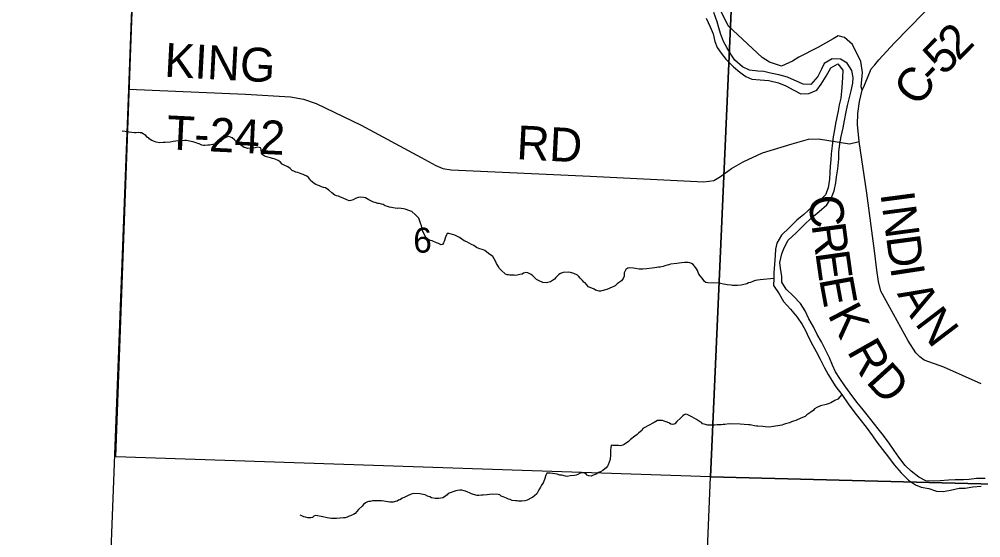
# Model space of a CAD drawing. Extents: x 1310247 to 1552180, y 377264 to 706493.
# Drawn here: x 1313786 to 1322302, y 541170 to 545763 of the extents above; entities that cross this region are included whole.
import ezdxf

# ---------------------------------------------------------------- set-up
doc = ezdxf.new("R2010")
doc.units = 0
for name, color, linetype in [('GM_X_County', 7, 'Continuous'), ('GM_X_County_Road', 7, 'Continuous'), ('GM_X_County_Road_Text', 7, 'Continuous'), ('GM_X_Major_River', 7, 'Continuous'), ('GM_X_Minor_River', 7, 'Continuous'), ('GM_X_Section', 7, 'Continuous'), ('GM_X_Section_Text', 7, 'Continuous'), ('GM_X_Township', 7, 'Continuous'), ('GM_X_Township_Road', 7, 'Continuous'), ('GM_X_Township_Road_Text', 7, 'Continuous'), ('GM_X_Township_ROW', 7, 'Continuous')]:
    doc.layers.add(name, color=color, linetype=linetype)

msp = doc.modelspace()

# ---------------------------------------------------------------- linework, layer by layer
at = {"layer": 'GM_X_County'}
msp.add_lwpolyline([(1313785.8, 520640.4), (1313963.3, 524640.7), (1314153.8, 529209.1), (1314208.3, 530508.2), (1314346, 533789.5), (1314450.9, 536440.7), (1314451.7, 536483.8), (1314517.5, 538371.8), (1314549.4, 539746.9), (1314757.4, 545143.9), (1314795.6, 546163.4), (1314824.8, 546946.5), (1314816.5, 547262.4), (1315032.4, 552495)], dxfattribs=at)
at = {"layer": 'GM_X_County_Road'}
for points in [[(1314209.5, 530536.6), (1314346, 533789.5), (1314450.9, 536440.7), (1314451.7, 536483.8), (1314517.5, 538371.8), (1314549.4, 539746.9), (1314757.4, 545143.9), (1314795.6, 546163.4), (1314824.8, 546946.5)], [(1321250.9, 545135.2), (1321272.1, 545177.7), (1321329.7, 545322.4), (1321362.4, 545360.2), (1321400.2, 545402.3), (1321537.6, 545553.1), (1321794.3, 545816.1), (1321902.2, 545923.9), (1321957.3, 546025.1), (1321992.4, 546871.5)], [(1322306.7, 542533.5), (1321975.8, 542680.7), (1321800.1, 542742), (1321762.2, 542773), (1321726.9, 542807.3), (1321657.4, 542915.1), (1321496.7, 543210.7), (1321416.8, 543354.9), (1321396.1, 543439.9), (1321381.5, 543540.5), (1321359.8, 543712.7), (1321292.3, 544221.9), (1321224.9, 544679.1), (1321210.4, 544831.8), (1321212.5, 544927.2), (1321228, 545035.1), (1321250.9, 545135.2)]]:
    msp.add_lwpolyline(points, dxfattribs=at)
at = {"layer": 'GM_X_Major_River'}
for points in [[(1321110.3, 544942.2), (1321121.8, 544998.1), (1321135.3, 545058), (1321155.2, 545129.7), (1321169, 545197.6), (1321172.3, 545247.7), (1321159.8, 545308.2), (1321119.4, 545373.4), (1321058.1, 545409), (1320986, 545412.8), (1320914.8, 545372.4), (1320891.4, 545320.8), (1320859.7, 545255.4), (1320797.7, 545184.7), (1320727.6, 545186.4), (1320588.8, 545250), (1320513.2, 545271.9), (1320439.4, 545285.8), (1320379.6, 545299.3), (1320327.5, 545302.5), (1320253.6, 545312.4), (1320190.1, 545340), (1320123.5, 545401.9), (1320086.8, 545454.9), (1320054.2, 545511.9), (1320023.5, 545566.8), (1319995.2, 545635.7), (1319980.5, 545688.2), (1319967.8, 545738.7), (1319937.8, 545821.7)], [(1319868.3, 545771.3), (1319904.5, 545696.2), (1319931, 545633.3), (1319947.3, 545564.7), (1319968, 545512), (1320002.7, 545461), (1320043.5, 545409.8), (1320112, 545342), (1320168.9, 545294.4), (1320222, 545255), (1320273.6, 545231.7), (1320347.6, 545225.8), (1320423.7, 545219.9), (1320509.4, 545199.8), (1320574.8, 545172.1), (1320646, 545134.2), (1320709.4, 545102.6), (1320779.6, 545104.8), (1320848.5, 545133.3), (1320888, 545186.5), (1320931.9, 545257.6), (1320973.9, 545332.8), (1321035, 545367.4), (1321079.7, 545312.1), (1321078, 545248), (1321071.7, 545157.8), (1321061.3, 545063.8), (1321047.7, 545004), (1321038.4, 544952), (1321015.4, 544840.2)], [(1322340.4, 541695.9), (1322264.2, 541693.8), (1322199.8, 541685.3), (1322147.6, 541684.6), (1322075.5, 541684.4), (1322017.2, 541681.8), (1321942.9, 541675.6), (1321882.6, 541671.1), (1321816.5, 541674.7), (1321753.3, 541708.3), (1321686.4, 541760.2), (1321631.6, 541811.7), (1321575.3, 541883.3), (1321534.7, 541942.4), (1321490.2, 542007.8), (1321439.8, 542075.2), (1321393.3, 542136.5), (1321296.2, 542259.3), (1321247.5, 542316.7), (1321204.8, 542371.9), (1321144.6, 542449.6), (1321098.3, 542517), (1321053.8, 542580.2), (1321015.2, 542641.4), (1320988.6, 542698.2), (1320962.3, 542765.1), (1320924.1, 542840.2), (1320891.7, 542905.2), (1320853.2, 542970.4), (1320818.9, 543039.4), (1320778.6, 543110.7), (1320746.3, 543179.7), (1320703.9, 543244.9), (1320639.4, 543312.7), (1320576.8, 543372.4), (1320540.3, 543435.5), (1320539.6, 543485.7), (1320529.4, 543558.2), (1320522.7, 543608.5), (1320540.7, 543684.3), (1320560.1, 543738), (1320595.9, 543805.3), (1320667.8, 543871.8), (1320735.7, 543938.3), (1320801.5, 544004.9), (1320871.2, 544061.4), (1320938.8, 544119.9), (1320980.6, 544185.1), (1321002.1, 544242.7), (1321018, 544312.5), (1321025.4, 544366.5), (1321035.2, 544436.5), (1321043.5, 544526.6), (1321045, 544584.7), (1321052.9, 544658.8), (1321064.6, 544724.7), (1321082.7, 544802.5), (1321094.3, 544866.4), (1321110.3, 544942.2)], [(1321015.4, 544840.2), (1321006, 544784.3), (1320994.4, 544722.4), (1320984.3, 544640.4), (1320976.4, 544570.4), (1320973.1, 544516.3), (1320967.7, 544462.2), (1320964.2, 544406.2), (1320960.7, 544346.1), (1320950.7, 544270.1), (1320927.1, 544208.5), (1320867.4, 544149.7), (1320812.1, 544102.9), (1320734.1, 544034.7), (1320672.7, 543984), (1320606.9, 543919.4), (1320536.9, 543850.9), (1320497, 543779.7), (1320483.6, 543727.8), (1320480.2, 543669.7), (1320476.2, 543593.6), (1320468.2, 543517.5), (1320468.9, 543465.4), (1320467.4, 543405.2), (1320515.5, 543329.8), (1320555.9, 543262.6), (1320616.4, 543194.9), (1320676.7, 543123.2), (1320721.1, 543057.9), (1320749.8, 543005), (1320780.3, 542942.1), (1320814.6, 542873), (1320845.4, 542820.1), (1320879.7, 542751.1), (1320914, 542680), (1320950.4, 542616.9), (1320983.1, 542561.9), (1321017.8, 542506.9), (1321070.2, 542439.4), (1321128.3, 542357.7), (1321178.6, 542288.3), (1321231, 542220.8), (1321287.3, 542149.2), (1321341.5, 542073.6), (1321380.2, 542016.5), (1321432.6, 541951), (1321485, 541883.5), (1321533.4, 541816.1), (1321595.8, 541744.3), (1321662.3, 541680.5), (1321723.4, 541638.9), (1321775, 541617.5), (1321842.9, 541605.8), (1321908.4, 541582.2), (1321968.5, 541580.7), (1322035, 541593.1), (1322111.6, 541609.2), (1322163.8, 541610), (1322232.2, 541620.3), (1322306.6, 541628.5)]]:
    msp.add_lwpolyline(points, dxfattribs=at)
at = {"layer": 'GM_X_Minor_River'}
for points in [[(1316204.2, 544423.9), (1316186.5, 544440.4), (1316164.7, 544454.9), (1316131, 544471.8), (1316115.1, 544480.2), (1316095.4, 544498.8), (1316077.7, 544513.2), (1316063.8, 544517.6), (1316051.9, 544523.9), (1316027.9, 544530.5), (1316010, 544535), (1315988, 544541.5), (1315968, 544546.1), (1315954.2, 544554.4), (1315942.3, 544562.7), (1315932.6, 544577), (1315930.9, 544589.1), (1315927.2, 544601.2), (1315927.4, 544613.2), (1315921.7, 544625.4), (1315899.7, 544630), (1315887.6, 544626.3), (1315875.5, 544624.6), (1315847.3, 544621.2), (1315811.1, 544618.1), (1315793.1, 544622.6), (1315777.1, 544627), (1315757.4, 544641.5), (1315739.6, 544654), (1315708.1, 544680.9), (1315692.4, 544695.3), (1315672.7, 544711.8), (1315656.8, 544718.2), (1315642.9, 544724.6), (1315620.6, 544717.1), (1315604.4, 544709.5), (1315586.1, 544701.9), (1315571.7, 544684.2), (1315549.2, 544668.8), (1315537.1, 544665), (1315514.8, 544655.6), (1315500.7, 544653.9), (1315470.4, 544648.6), (1315456.4, 544649), (1315430.2, 544645.6), (1315418.1, 544643.9), (1315402.1, 544646.3), (1315378.3, 544658.9), (1315366.4, 544663.3), (1315352.4, 544667.6), (1315340.5, 544671.9), (1315326.5, 544676.3), (1315308.5, 544680.7), (1315268.5, 544687.8), (1315252.5, 544688.2), (1315218.3, 544685), (1315174.1, 544684.1), (1315147.9, 544680.7), (1315121.7, 544675.3), (1315079.4, 544670.4), (1315061.3, 544670.8), (1315031.2, 544669.6), (1314999.2, 544674.4), (1314961.3, 544689.3), (1314945.5, 544697.8), (1314919.9, 544718.4), (1314908.1, 544732.8), (1314868.5, 544755.8), (1314856.5, 544756.1), (1314840.5, 544758.5), (1314820.4, 544757), (1314806.3, 544757.4), (1314784.3, 544759.9), (1314760.2, 544762.5), (1314748.2, 544764.8), (1314698, 544773)], [(1318180.5, 543494.4), (1318168.5, 543496.7), (1318132.3, 543495.6), (1318118.3, 543498), (1318106.3, 543498.3), (1318092.4, 543504.6), (1318055.1, 543539.7), (1318039.4, 543556.1), (1318027.8, 543574.4), (1318012.3, 543600.9), (1318002.7, 543619.2), (1317991.2, 543641.5), (1317979.6, 543661.8), (1317942.1, 543688.8), (1317908.5, 543713.8), (1317894.6, 543720.1), (1317856.7, 543733.1), (1317836.9, 543741.6), (1317811.2, 543760.3), (1317791.3, 543768.8), (1317749.6, 543789.9), (1317727.8, 543800.5), (1317684.3, 543829.6), (1317662.4, 543840.2), (1317642.6, 543850.7), (1317602.8, 543863.7), (1317590.8, 543866), (1317576.7, 543864.4), (1317570.4, 543852.5), (1317559.9, 543832.7), (1317549, 543794.9), (1317544.7, 543782.9), (1317534.3, 543767.2), (1317522.1, 543763.4), (1317498.3, 543776.1), (1317482.4, 543782.5), (1317442.6, 543799.5), (1317428.7, 543803.9), (1317404.8, 543814.5), (1317387.1, 543829), (1317377.5, 543849.3), (1317362.1, 543877.7), (1317354.6, 543898), (1317349.4, 543936.2), (1317341.7, 543948.4), (1317334.3, 543974.7), (1317324.8, 544001), (1317295.4, 544029.8), (1317263.9, 544058.7), (1317244, 544067.2), (1317204.2, 544080.2), (1317188.2, 544084.6), (1317148.2, 544089.6), (1317136.1, 544087.9), (1317116, 544088.4), (1317064, 544097.7), (1317048.1, 544104.1), (1317028.2, 544110.6), (1317008.3, 544121.2), (1316994.4, 544125.5), (1316974.4, 544130), (1316962.4, 544132.3), (1316938.5, 544138.9), (1316924.5, 544143.3), (1316894.7, 544156.1), (1316880.8, 544162.4), (1316853.1, 544181.2), (1316835.1, 544183.6), (1316809.1, 544188.3), (1316789, 544184.8), (1316764.6, 544175.3), (1316744.3, 544163.8), (1316724, 544156.3), (1316707.9, 544154.7), (1316680.1, 544165.4), (1316660.2, 544173.9), (1316626.4, 544190.8), (1316614.5, 544195.1), (1316596.5, 544199.6), (1316580.6, 544206), (1316553, 544226.7), (1316527.4, 544249.4), (1316497.8, 544270.2), (1316479.8, 544272.7), (1316463.8, 544279), (1316446, 544287.5), (1316426, 544294), (1316412.1, 544298.4), (1316398.2, 544306.8), (1316384.4, 544319.1), (1316366.7, 544333.6), (1316359, 544345.8), (1316347.2, 544360.2), (1316331.5, 544372.6), (1316313.7, 544383.1), (1316301.7, 544387.4), (1316281.8, 544393.9), (1316251.9, 544404.6), (1316235.9, 544409), (1316224, 544415.4), (1316204.2, 544423.9)], [(1320468.9, 543465.4), (1320348.1, 543454.7), (1320324, 543453.3), (1320305.8, 543447.7), (1320289.6, 543442.1), (1320261.2, 543430.8), (1320245.1, 543427.2), (1320230.9, 543419.5), (1320178.4, 543406.7), (1320148.2, 543405.5), (1320128.1, 543404), (1320104, 543404.6), (1320092, 543406.9), (1320056, 543411.8), (1320040, 543414.2), (1320022, 543416.6), (1319998, 543423.2), (1319982, 543425.7), (1319883.7, 543428.1), (1319867.7, 543432.5), (1319853.9, 543440.9), (1319842.2, 543457.2), (1319832.5, 543471.5), (1319805.2, 543506.3), (1319799.5, 543520.4), (1319791.8, 543536.7), (1319784.2, 543552.9), (1319770.6, 543573.3), (1319754.9, 543589.7), (1319739.1, 543600.2), (1319725.1, 543604.5), (1319709.1, 543606.9), (1319677, 543607.7), (1319650.8, 543604.4), (1319630.7, 543602.8), (1319608.6, 543599.4), (1319554.2, 543592.7), (1319540.1, 543589), (1319523.9, 543585.4), (1319503.7, 543577.9), (1319489.5, 543574.3), (1319461.2, 543566.9), (1319447.2, 543567.3), (1319433, 543563.6), (1319390.8, 543558.7), (1319342.4, 543551.8), (1319308.3, 543550.7), (1319292.2, 543549.1), (1319276.1, 543549.5), (1319244.1, 543554.3), (1319226.1, 543558.7), (1319190, 543561.6), (1319175.9, 543558), (1319157.6, 543546.4), (1319144.8, 543516.6), (1319142.5, 543502.7), (1319142.2, 543488.6), (1319135.6, 543466.7), (1319121.1, 543445), (1319094.6, 543427.6), (1319080.3, 543419.9), (1319063.9, 543402.3), (1319051.7, 543396.6), (1319037.5, 543388.9), (1318990.8, 543370), (1318934.3, 543355.4), (1318922.2, 543355.7), (1318902.3, 543360.2), (1318890.3, 543364.5), (1318878.4, 543370.8), (1318828.8, 543394.1), (1318797.4, 543427), (1318785.5, 543435.3), (1318773.8, 543449.6), (1318754.2, 543468.2), (1318742.5, 543484.5), (1318730.7, 543494.8), (1318698.9, 543509.6), (1318667, 543520.5), (1318651, 543522.9), (1318602.8, 543520), (1318580.5, 543510.6), (1318566.2, 543500.9), (1318551.9, 543489.2), (1318537.5, 543475.5), (1318525.1, 543461.8), (1318508.8, 543450.2), (1318492.4, 543436.5), (1318456.1, 543427.4), (1318422, 543430.3), (1318390.2, 543445.1), (1318368.4, 543457.7), (1318335, 543490.6), (1318319.2, 543501), (1318289.4, 543515.8), (1318273.5, 543520.2), (1318251.2, 543512.7), (1318239, 543505), (1318218.8, 543501.5), (1318194.6, 543496.1), (1318180.5, 543494.4)], [(1321070.2, 542439.4), (1321034.4, 542396.7), (1321010, 542385.3), (1320973.5, 542366.1), (1320959.2, 542358.4), (1320932.9, 542351.1), (1320882.5, 542338.3), (1320850, 542323.1), (1320827.7, 542313.6), (1320817.3, 542297.8), (1320796.8, 542282.2), (1320762.2, 542259), (1320745.7, 542243.4), (1320707.2, 542228.3), (1320664.6, 542209.3), (1320644.4, 542201.8), (1320626.2, 542196.2), (1320607.9, 542188.7), (1320595.8, 542185), (1320573.6, 542179.5), (1320553.3, 542172), (1320539.2, 542168.3), (1320523, 542164.7), (1320466.6, 542156.1), (1320428.3, 542151), (1320392.2, 542151.9), (1320370.2, 542154.4), (1320328.1, 542157.5), (1320314.1, 542159.9), (1320298.1, 542162.3), (1320272.1, 542166.9), (1320258.1, 542169.3), (1320244.1, 542169.6), (1320206, 542174.6), (1320170, 542177.5), (1320073.6, 542179.9), (1320035.4, 542174.8), (1320019.3, 542173.2), (1320003.1, 542169.6), (1319967, 542170.5), (1319944.9, 542169), (1319884.6, 542168.5), (1319852.6, 542175.3), (1319838.7, 542179.7), (1319826.9, 542192), (1319811.1, 542200.4), (1319785.4, 542217.1), (1319741.7, 542240.2), (1319719.9, 542252.8), (1319700, 542261.3), (1319688, 542263.6), (1319675.9, 542259.9), (1319661.6, 542250.2), (1319643.1, 542230.7), (1319610.3, 542201.4), (1319591.7, 542179.8), (1319573.5, 542174.2), (1319557.5, 542176.6), (1319543.7, 542185), (1319523.8, 542195.5), (1319497.9, 542204.2), (1319484, 542208.5), (1319453.9, 542209.3), (1319439.8, 542207.6), (1319409.2, 542190.3), (1319391, 542182.8), (1319370.6, 542169.2), (1319309.6, 542136.6), (1319303.3, 542122.8), (1319270.5, 542095.5), (1319258.2, 542085.8), (1319237.8, 542070.2), (1319225.5, 542060.5), (1319211.2, 542048.8), (1319199, 542041.1), (1319182.5, 542021.5), (1319143.7, 541996.3), (1319131.6, 541990.6), (1319109.3, 541985.2), (1319093.3, 541987.6), (1319043.2, 541988.8), (1319027.2, 541991.2), (1319024.5, 541965.2), (1319022.2, 541951.2), (1319021.2, 541909.1), (1319023, 541897), (1319020.4, 541875), (1319018.2, 541863.1), (1319011.6, 541839.2), (1319003, 541817.3), (1318996.7, 541805.4), (1318984.3, 541789.7), (1318972.1, 541780), (1318953.7, 541766.4), (1318935.3, 541754.8), (1318917.1, 541747.2), (1318900.8, 541735.6), (1318876.5, 541726.2), (1318862.3, 541720.5), (1318850.1, 541716.8), (1318830.1, 541717.3)], [(1318830.1, 541717.3), (1318816.2, 541725.7), (1318804.4, 541738), (1318790.5, 541742.3), (1318778.5, 541746.7), (1318754.4, 541743.2), (1318734, 541729.7), (1318719.8, 541726), (1318703.6, 541720.4), (1318665.4, 541717.4), (1318639.2, 541714), (1318623.2, 541714.4), (1318591.3, 541723.2), (1318573.2, 541725.7), (1318551.4, 541734.2), (1318489.3, 541743.8), (1318459.2, 541742.5), (1318450.7, 541724.7), (1318437.8, 541686.9), (1318431.4, 541671), (1318425.1, 541657.2), (1318410.6, 541637.4), (1318402.1, 541619.6), (1318387.5, 541593.9), (1318368.6, 541560.3), (1318350.1, 541540.7), (1318335.8, 541531), (1318323.6, 541523.3), (1318283, 541504.2), (1318264.8, 541498.7), (1318236.6, 541493.3), (1318208.5, 541494), (1318194.5, 541496.4), (1318182.4, 541496.7), (1318152.4, 541501.4), (1318132.5, 541507.9), (1318118.5, 541512.3), (1318102.7, 541520.7), (1318070.8, 541531.5), (1318054.9, 541539.9), (1318041.1, 541550.3), (1318027.1, 541554.7), (1317981, 541555.8), (1317950.8, 541552.6), (1317930.7, 541551.1), (1317894.5, 541547.9), (1317880.4, 541546.3), (1317856.2, 541544.9), (1317842.2, 541545.2), (1317808.3, 541554.1), (1317792.4, 541560.5), (1317772.5, 541569), (1317758.6, 541575.4), (1317738.7, 541583.9), (1317726.7, 541586.2), (1317704.7, 541590.8), (1317686.6, 541591.2), (1317666.5, 541589.7), (1317652.4, 541586), (1317626.1, 541576.7), (1317609.9, 541571), (1317585.6, 541561.6), (1317575.2, 541549.8), (1317552.8, 541532.3), (1317536.5, 541522.7), (1317502.2, 541517.6), (1317488.2, 541517.9), (1317468.1, 541518.4), (1317438.1, 541525.2), (1317422.2, 541531.6), (1317402.3, 541538.1), (1317380.5, 541550.7), (1317362.5, 541553.1), (1317334.5, 541559.8), (1317276.3, 541561.3), (1317256.2, 541557.8), (1317223.7, 541542.5), (1317195.2, 541527.2), (1317181, 541521.5), (1317156.6, 541506.1), (1317144.5, 541502.4), (1317132.2, 541494.6), (1317116.1, 541491), (1317097.9, 541485.5), (1317067.8, 541486.2), (1317033.8, 541491.1), (1317013.7, 541493.6), (1316995.7, 541496), (1316925.5, 541497.8), (1316913.4, 541496.1), (1316893.2, 541492.5), (1316881.2, 541490.8), (1316869, 541487.1), (1316852.8, 541479.5), (1316834.4, 541465.9), (1316824, 541450.1), (1316791.2, 541420.9), (1316762.3, 541385.5), (1316746, 541375.8), (1316731.8, 541370.2), (1316719.6, 541364.5)], [(1316719.6, 541364.5), (1316707.5, 541360.8), (1316691.2, 541353.1), (1316673, 541347.6), (1316658.9, 541345.9), (1316628.8, 541344.7), (1316594.6, 541341.5), (1316578.5, 541341.9), (1316552.4, 541340.5), (1316530.4, 541343.1), (1316514.3, 541345.5), (1316502.4, 541349.8), (1316474.4, 541354.5), (1316460.4, 541358.9), (1316428.4, 541363.7), (1316408.4, 541366.2), (1316394.2, 541360.5), (1316382, 541350.8), (1316369.8, 541347.1), (1316353.7, 541345.4), (1316341.7, 541347.8), (1316321.7, 541352.3), (1316307.7, 541354.6), (1316287.9, 541365.1), (1316274, 541371.5)]]:
    msp.add_lwpolyline(points, dxfattribs=at)
at = {"layer": 'GM_X_Section'}
for points in [[(1320142.5, 546971.1), (1319907.5, 541709.9), (1314641.9, 541886.8), (1314837.1, 547199.2)], [(1325455.2, 546798.8), (1325267.1, 541570.4), (1319907.5, 541709.9), (1320142.5, 546971.1)], [(1319907.5, 541709.9), (1325267.1, 541570.4), (1325046.7, 536089.3), (1319682.6, 536279.1)]]:
    msp.add_lwpolyline(points, close=True, dxfattribs=at)
at = {"layer": 'GM_X_Township'}
msp.add_lwpolyline([(1313785.8, 520640.4), (1313963.3, 524640.7), (1314153.8, 529209.1), (1314208.3, 530508.2), (1314346, 533789.5), (1314450.9, 536440.7), (1314451.7, 536483.8), (1314517.5, 538371.8), (1314549.4, 539746.9), (1314757.4, 545143.9), (1314795.6, 546163.4), (1314824.8, 546946.5), (1314816.5, 547262.4), (1318877.6, 547086.3), (1321995.7, 546951.1), (1325109.8, 546816.1), (1329978.5, 546605)], dxfattribs=at)
at = {"layer": 'GM_X_Township_Road'}
for points in [[(1320993.3, 545589.3), (1320857.8, 545512.2), (1320689.7, 545426.1), (1320634.8, 545390.8), (1320535.6, 545346.3), (1320429.4, 545383.6), (1320366.2, 545424), (1320063.3, 545703.2), (1319847.6, 546148), (1319740.8, 546281.7), (1319633.9, 546330.5), (1319440, 546336.7), (1319239.8, 546345), (1319076.8, 546430.1), (1318871.7, 546724.1), (1318842.5, 546835.2), (1318848.8, 546866.3)], [(1314757.4, 545143.9), (1315790.2, 545098.4), (1316189.5, 545074.5), (1316302.6, 545055.8), (1316414.6, 545017.4), (1316813.9, 544824.5), (1317344.9, 544539.3), (1317476.6, 544466.7), (1317538.9, 544439.8), (1317611.4, 544430.4), (1318841.5, 544374.4), (1319848.6, 544323.6), (1319936.8, 544334), (1319996.9, 544369.2), (1320095.5, 544441.8), (1320197.1, 544500.9), (1320368.2, 544579.8), (1320632.7, 544658.6), (1320774.8, 544701.1), (1320864, 544704.2), (1321138.9, 544658.6), (1321224.9, 544679.1)]]:
    msp.add_lwpolyline(points, dxfattribs=at)
at = {"layer": 'GM_X_Township_ROW'}
msp.add_lwpolyline([(1321250.9, 545135.2), (1321242, 545163.2), (1321254.5, 545292.3), (1321238.4, 545389.8), (1321166.8, 545538.1), (1321096, 545600.8), (1321038.2, 545614.9), (1320993.3, 545589.3)], dxfattribs=at)

# ---------------------------------------------------------------- texts
at = {"layer": 'GM_X_County_Road_Text'}
for s, rotation, p in [('2', 45.38154, (1322104.3, 545387)), ('5', 45.55149, (1321975, 545255.3)), ('C', 53.92438, (1321751.9, 544976.3)), ('-', 46.02326, (1321889.9, 545167.1)), ('C', 277.65731, (1320769.5, 544187)), ('I', 277.52972, (1321412, 544219.1)), ('N', 277.53007, (1321428.1, 544096.9)), ('R', 277.71483, (1320802.4, 543942.4)), ('D', 277.57996, (1321462.7, 543834.9)), ('E', 278.00465, (1320835.7, 543696.6)), ('I', 278.69001, (1321498.5, 543567)), ('E', 280.38265, (1320869.2, 543461)), ('A', 299.87339, (1321556.8, 543331.5)), ('K', 297.60049, (1320941.5, 543147.5)), ('N', 307.21232, (1321711.5, 543067.6)), ('R', 299.45763, (1321112.8, 542822.9)), ('D', 312.21106, (1321276.6, 542549.4))]:
    msp.add_text(s, height=300, rotation=rotation, dxfattribs=at).set_placement(p)
at = {"layer": 'GM_X_Section_Text'}
msp.add_text('6', height=221, rotation=0.00001, dxfattribs=at).set_placement((1317275.5, 543695.7))
at = {"layer": 'GM_X_Township_Road_Text'}
for s, rotation, p in [('KING', 356.97227, (1315066.6, 545254.3)), ('T-242', 357.19439, (1315086.2, 544612)), ('RD', 357.03881, (1318185.8, 544523.8))]:
    msp.add_text(s, height=300, rotation=rotation, dxfattribs=at).set_placement(p)

doc.saveas('drawing.dxf')
